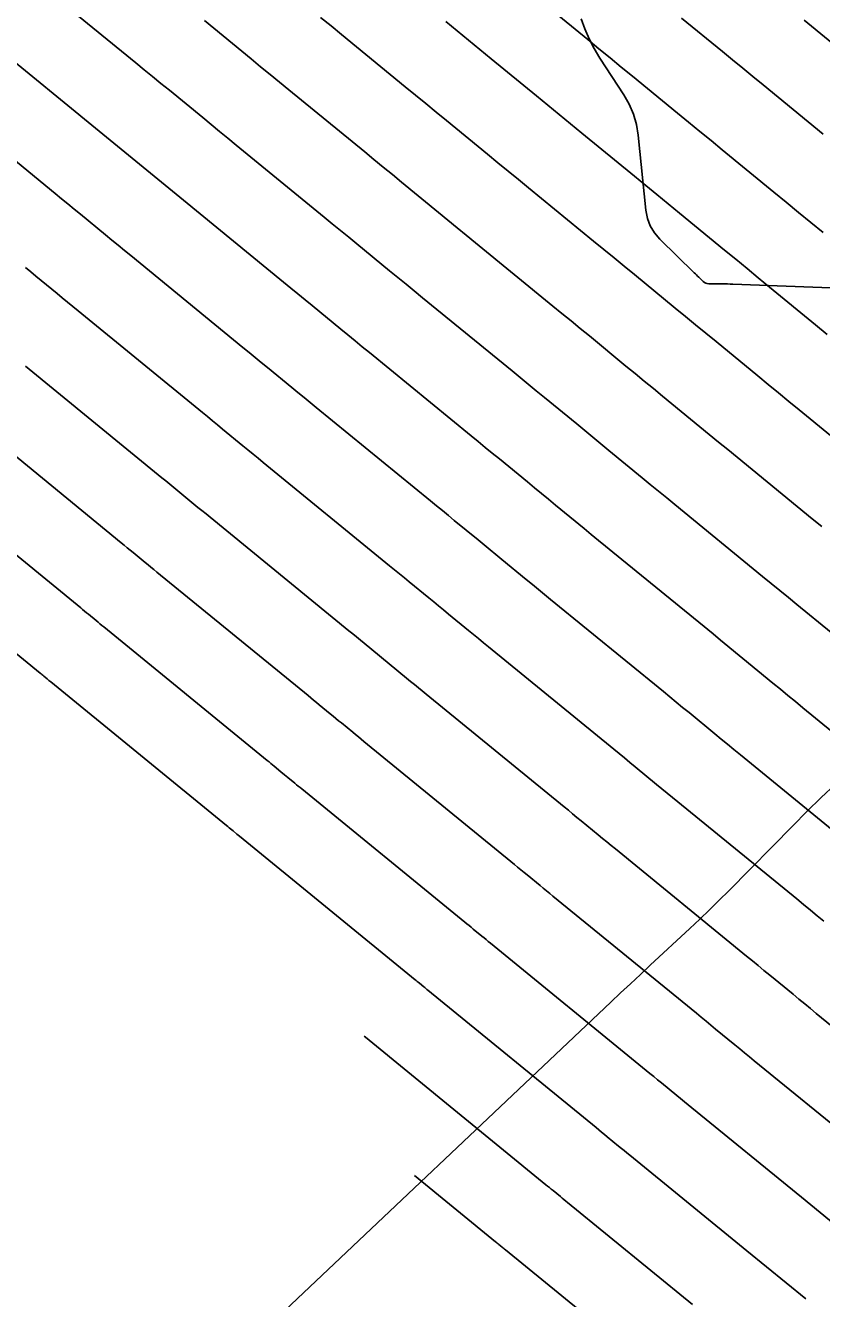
# Model space of a CAD drawing. Extents: x 1005228 to 1008882, y 1883389 to 1885754.
# Drawn here: x 1007796.7 to 1007828.1, y 1884651.8 to 1884701.9 of the extents above; entities that cross this region are included whole.
import ezdxf

# ---------------------------------------------------------------- set-up
doc = ezdxf.new("R2010")
doc.units = 0
for name, color, linetype in [('ATDIMS', 7, 'Continuous'), ('C-ANNO-NOTE', 7, 'Continuous'), ('S_BRIDGE', 7, 'Continuous'), ('TSOBSTACLE', 7, 'Continuous')]:
    doc.layers.add(name, color=color, linetype=linetype)

msp = doc.modelspace()

# ---------------------------------------------------------------- linework, layer by layer
at = {"layer": 'ATDIMS'}
for points in [[(1007813.277, 1884702.104), (1007813.723, 1884701.738), (1007814.169, 1884701.372), (1007814.615, 1884701.006), (1007815.061, 1884700.64), (1007816.844, 1884699.175), (1007817.29, 1884698.808), (1007817.736, 1884698.442), (1007818.183, 1884698.077), (1007818.629, 1884697.711), (1007820.703, 1884696.016), (1007821.147, 1884695.653), (1007821.591, 1884695.289), (1007822.035, 1884694.925), (1007822.478, 1884694.561), (1007824.252, 1884693.103), (1007824.696, 1884692.739), (1007825.139, 1884692.374), (1007825.583, 1884692.01), (1007826.026, 1884691.645), (1007827.84, 1884690.153), (1007828.291, 1884689.783)], [(1007793.567, 1884698.871), (1007797.894, 1884695.329), (1007798.142, 1884695.126), (1007798.39, 1884694.923), (1007798.638, 1884694.719), (1007798.886, 1884694.516), (1007799.878, 1884693.702), (1007800.125, 1884693.498), (1007800.373, 1884693.295), (1007800.621, 1884693.092), (1007800.87, 1884692.888), (1007805.288, 1884689.273), (1007805.529, 1884689.076), (1007805.769, 1884688.878), (1007806.01, 1884688.681), (1007806.25, 1884688.484), (1007807.211, 1884687.694), (1007807.452, 1884687.496), (1007807.692, 1884687.299), (1007807.933, 1884687.102), (1007808.173, 1884686.905), (1007812.671, 1884683.228), (1007812.906, 1884683.036), (1007813.141, 1884682.843), (1007813.376, 1884682.651), (1007813.61, 1884682.458), (1007814.549, 1884681.687), (1007814.783, 1884681.494), (1007815.018, 1884681.302), (1007815.252, 1884681.109), (1007815.487, 1884680.916), (1007816.446, 1884680.127), (1007816.684, 1884679.931), (1007816.923, 1884679.736), (1007817.161, 1884679.54), (1007817.4, 1884679.345), (1007821.843, 1884675.715), (1007822.097, 1884675.508), (1007822.35, 1884675.301), (1007822.603, 1884675.093), (1007822.855, 1884674.886), (1007823.866, 1884674.055), (1007824.119, 1884673.847), (1007824.372, 1884673.64), (1007824.625, 1884673.432), (1007824.878, 1884673.225), (1007829.071, 1884669.798)], [(1007790.499, 1884682.007), (1007797.299, 1884676.442), (1007797.334, 1884676.413), (1007797.369, 1884676.384), (1007797.404, 1884676.356), (1007797.439, 1884676.327), (1007797.578, 1884676.213), (1007797.613, 1884676.184), (1007797.648, 1884676.156), (1007797.682, 1884676.127), (1007797.717, 1884676.099), (1007804.639, 1884670.439), (1007804.691, 1884670.397), (1007804.742, 1884670.355), (1007804.896, 1884670.229), (1007805.052, 1884670.1), (1007805.104, 1884670.057), (1007805.156, 1884670.015), (1007812.067, 1884664.369), (1007812.109, 1884664.334), (1007812.152, 1884664.3), (1007812.194, 1884664.265), (1007812.236, 1884664.23), (1007812.405, 1884664.092), (1007812.447, 1884664.057), (1007812.49, 1884664.022), (1007812.532, 1884663.988), (1007812.574, 1884663.953), (1007819.191, 1884658.546), (1007819.302, 1884658.455), (1007819.413, 1884658.364), (1007819.524, 1884658.273), (1007819.635, 1884658.182), (1007820.078, 1884657.817), (1007820.189, 1884657.726), (1007820.3, 1884657.635), (1007820.411, 1884657.544), (1007820.522, 1884657.454), (1007825.137, 1884653.688), (1007825.91, 1884653.057), (1007826.684, 1884652.427), (1007827.457, 1884651.796)]]:
    msp.add_lwpolyline(points, dxfattribs=at)
at = {"layer": 'C-ANNO-NOTE'}
msp.add_lwpolyline([(1007828.621, 1884672.074), (1007828.057, 1884671.538), (1007827.5, 1884670.995), (1007826.95, 1884670.444), (1007824.422, 1884667.874), (1007824.046, 1884667.496), (1007823.665, 1884667.122), (1007823.281, 1884666.753), (1007822.892, 1884666.388), (1007821.328, 1884664.937), (1007820.938, 1884664.574), (1007820.548, 1884664.21), (1007820.159, 1884663.845), (1007819.771, 1884663.479), (1007805.98, 1884650.439)], dxfattribs=at)
at = {"layer": 'S_BRIDGE'}
msp.add_lwpolyline([(1007831.936, 1884691.479), (1007824.586, 1884691.763), (1007824.478, 1884691.767), (1007824.37, 1884691.77), (1007824.262, 1884691.772), (1007824.154, 1884691.773), (1007823.628, 1884691.778), (1007823.568, 1884691.784), (1007823.513, 1884691.8), (1007823.462, 1884691.827), (1007823.415, 1884691.865), (1007823.236, 1884692.036), (1007823.192, 1884692.079), (1007823.147, 1884692.122), (1007823.103, 1884692.165), (1007823.059, 1884692.208), (1007821.704, 1884693.532), (1007821.49, 1884693.78), (1007821.327, 1884694.053), (1007821.215, 1884694.35), (1007821.155, 1884694.672), (1007820.851, 1884697.633), (1007820.783, 1884698.055), (1007820.667, 1884698.46), (1007820.502, 1884698.848), (1007820.289, 1884699.219), (1007819.342, 1884700.668), (1007819.119, 1884701.036), (1007818.922, 1884701.417), (1007818.751, 1884701.811), (1007818.607, 1884702.217)], dxfattribs=at)
at = {"layer": 'TSOBSTACLE'}
for points in [[(1007797.681, 1884703.253), (1007801.073, 1884700.478), (1007801.402, 1884700.208), (1007801.731, 1884699.939), (1007802.059, 1884699.669), (1007802.388, 1884699.399), (1007803.702, 1884698.32), (1007804.031, 1884698.05), (1007804.36, 1884697.78), (1007804.689, 1884697.511), (1007805.018, 1884697.241), (1007808.483, 1884694.405), (1007808.806, 1884694.141), (1007809.129, 1884693.876), (1007809.452, 1884693.611), (1007809.774, 1884693.346), (1007811.064, 1884692.286), (1007811.387, 1884692.021), (1007811.71, 1884691.756), (1007812.033, 1884691.492), (1007812.356, 1884691.228), (1007815.884, 1884688.343), (1007816.202, 1884688.083), (1007816.521, 1884687.822), (1007816.839, 1884687.561), (1007817.158, 1884687.299), (1007818.43, 1884686.254), (1007818.748, 1884685.992), (1007819.066, 1884685.731), (1007819.384, 1884685.469), (1007819.702, 1884685.208), (1007821.004, 1884684.137), (1007821.327, 1884683.872), (1007821.65, 1884683.607), (1007821.974, 1884683.342), (1007822.297, 1884683.077), (1007825.754, 1884680.254), (1007826.091, 1884679.978), (1007826.429, 1884679.701), (1007826.766, 1884679.425), (1007827.103, 1884679.148), (1007828.45, 1884678.04)], [(1007816.728, 1884703.15), (1007818.863, 1884701.396), (1007819.304, 1884701.033), (1007819.745, 1884700.671), (1007820.187, 1884700.309), (1007820.629, 1884699.948), (1007822.397, 1884698.502), (1007822.839, 1884698.14), (1007823.281, 1884697.778), (1007823.723, 1884697.416), (1007824.164, 1884697.054), (1007826.193, 1884695.386), (1007826.678, 1884694.988), (1007827.164, 1884694.589), (1007827.649, 1884694.19), (1007828.134, 1884693.791)], [(1007828.089, 1884682.212), (1007827.709, 1884682.523), (1007824.746, 1884684.943), (1007824.38, 1884685.243), (1007824.014, 1884685.543), (1007823.648, 1884685.843), (1007823.283, 1884686.143), (1007821.81, 1884687.354), (1007821.451, 1884687.649), (1007821.091, 1884687.945), (1007820.731, 1884688.241), (1007820.371, 1884688.537), (1007818.931, 1884689.72), (1007818.571, 1884690.015), (1007818.211, 1884690.311), (1007817.851, 1884690.606), (1007817.49, 1884690.901), (1007814.447, 1884693.389), (1007814.083, 1884693.687), (1007813.719, 1884693.985), (1007813.355, 1884694.284), (1007812.991, 1884694.582), (1007811.537, 1884695.778), (1007811.173, 1884696.076), (1007810.809, 1884696.375), (1007810.445, 1884696.673), (1007810.081, 1884696.971), (1007807.092, 1884699.418), (1007806.722, 1884699.72), (1007806.353, 1884700.023), (1007805.984, 1884700.326), (1007805.615, 1884700.629), (1007804.139, 1884701.841), (1007803.77, 1884702.144)], [(1007829.664, 1884684.792), (1007827.195, 1884686.81), (1007826.786, 1884687.144), (1007826.378, 1884687.478), (1007825.969, 1884687.813), (1007825.562, 1884688.148), (1007823.918, 1884689.499), (1007823.517, 1884689.83), (1007823.115, 1884690.16), (1007822.713, 1884690.49), (1007822.312, 1884690.82), (1007820.705, 1884692.14), (1007820.303, 1884692.47), (1007819.901, 1884692.8), (1007819.499, 1884693.129), (1007819.096, 1884693.459), (1007816.538, 1884695.55), (1007816.133, 1884695.882), (1007815.728, 1884696.214), (1007815.323, 1884696.546), (1007814.918, 1884696.878), (1007813.299, 1884698.209), (1007812.894, 1884698.541), (1007812.489, 1884698.874), (1007812.084, 1884699.206), (1007811.679, 1884699.537), (1007809.166, 1884701.594), (1007808.756, 1884701.93), (1007808.346, 1884702.265)], [(1007828.134, 1884697.67), (1007825.775, 1884699.608), (1007825.373, 1884699.938), (1007824.971, 1884700.268), (1007824.569, 1884700.597), (1007824.167, 1884700.926), (1007822.558, 1884702.241)], [(1007827.385, 1884702.163), (1007830.075, 1884699.953)], [(1007795.624, 1884701.062), (1007799.484, 1884697.903), (1007799.772, 1884697.667), (1007800.061, 1884697.431), (1007800.349, 1884697.194), (1007800.637, 1884696.958), (1007801.79, 1884696.011), (1007802.078, 1884695.774), (1007802.367, 1884695.538), (1007802.655, 1884695.301), (1007802.944, 1884695.065), (1007806.886, 1884691.839), (1007807.167, 1884691.608), (1007807.449, 1884691.377), (1007807.731, 1884691.146), (1007808.012, 1884690.915), (1007809.138, 1884689.99), (1007809.419, 1884689.759), (1007809.701, 1884689.528), (1007809.983, 1884689.297), (1007810.265, 1884689.066), (1007814.277, 1884685.786), (1007814.554, 1884685.559), (1007814.831, 1884685.332), (1007815.107, 1884685.106), (1007815.384, 1884684.879), (1007816.489, 1884683.97), (1007816.766, 1884683.743), (1007817.042, 1884683.516), (1007817.318, 1884683.289), (1007817.595, 1884683.062), (1007818.725, 1884682.132), (1007819.006, 1884681.902), (1007819.287, 1884681.671), (1007819.568, 1884681.441), (1007819.849, 1884681.211), (1007823.799, 1884677.984), (1007824.094, 1884677.743), (1007824.389, 1884677.501), (1007824.684, 1884677.259), (1007824.979, 1884677.017), (1007826.158, 1884676.047), (1007826.453, 1884675.805), (1007826.748, 1884675.563), (1007827.043, 1884675.321), (1007827.339, 1884675.08), (1007831.048, 1884672.049)], [(1007828.169, 1884666.667), (1007827.901, 1884666.888), (1007827.633, 1884667.108), (1007827.364, 1884667.328), (1007827.095, 1884667.548), (1007822.417, 1884671.371), (1007822.206, 1884671.543), (1007821.995, 1884671.716), (1007821.784, 1884671.889), (1007821.574, 1884672.062), (1007820.731, 1884672.755), (1007820.521, 1884672.928), (1007820.31, 1884673.101), (1007820.099, 1884673.273), (1007819.888, 1884673.446), (1007814.951, 1884677.479), (1007814.755, 1884677.64), (1007814.559, 1884677.8), (1007814.363, 1884677.961), (1007814.167, 1884678.122), (1007813.379, 1884678.77), (1007813.186, 1884678.929), (1007812.993, 1884679.087), (1007812.801, 1884679.245), (1007812.608, 1884679.404), (1007811.837, 1884680.037), (1007811.644, 1884680.196), (1007811.451, 1884680.354), (1007811.258, 1884680.512), (1007811.065, 1884680.67), (1007806.082, 1884684.744), (1007805.883, 1884684.907), (1007805.683, 1884685.07), (1007805.484, 1884685.234), (1007805.284, 1884685.398), (1007804.488, 1884686.052), (1007804.288, 1884686.216), (1007804.089, 1884686.38), (1007803.89, 1884686.543), (1007803.69, 1884686.706), (1007798.796, 1884690.712), (1007798.588, 1884690.882), (1007798.38, 1884691.052), (1007798.173, 1884691.223), (1007797.965, 1884691.393), (1007797.135, 1884692.074), (1007796.928, 1884692.245), (1007796.72, 1884692.415)], [(1007796.721, 1884688.536), (1007802.092, 1884684.14), (1007802.251, 1884684.011), (1007802.409, 1884683.881), (1007802.567, 1884683.751), (1007802.725, 1884683.621), (1007803.358, 1884683.101), (1007803.516, 1884682.971), (1007803.674, 1884682.842), (1007803.833, 1884682.712), (1007803.991, 1884682.582), (1007809.458, 1884678.113), (1007809.61, 1884677.989), (1007809.761, 1884677.865), (1007809.912, 1884677.741), (1007810.063, 1884677.617), (1007810.667, 1884677.121), (1007810.818, 1884676.997), (1007810.969, 1884676.872), (1007811.12, 1884676.748), (1007811.271, 1884676.624), (1007811.889, 1884676.116), (1007812.042, 1884675.99), (1007812.195, 1884675.864), (1007812.349, 1884675.739), (1007812.503, 1884675.613), (1007817.933, 1884671.177), (1007818.102, 1884671.039), (1007818.27, 1884670.9), (1007818.439, 1884670.762), (1007818.608, 1884670.624), (1007819.282, 1884670.069), (1007819.45, 1884669.931), (1007819.619, 1884669.793), (1007819.787, 1884669.654), (1007819.956, 1884669.516), (1007825.119, 1884665.297), (1007825.348, 1884665.11), (1007825.578, 1884664.922), (1007825.807, 1884664.734), (1007826.036, 1884664.546), (1007826.951, 1884663.793), (1007827.18, 1884663.605), (1007827.409, 1884663.417), (1007827.639, 1884663.23), (1007827.868, 1884663.042), (1007831.565, 1884660.026)], [(1007829.423, 1884657.913), (1007825.42, 1884661.179), (1007825.23, 1884661.335), (1007825.04, 1884661.49), (1007824.85, 1884661.646), (1007824.66, 1884661.801), (1007823.902, 1884662.425), (1007823.712, 1884662.58), (1007823.523, 1884662.736), (1007823.333, 1884662.891), (1007823.143, 1884663.047), (1007817.496, 1884667.662), (1007817.369, 1884667.765), (1007817.242, 1884667.869), (1007817.116, 1884667.973), (1007816.989, 1884668.077), (1007816.484, 1884668.493), (1007816.357, 1884668.596), (1007816.231, 1884668.7), (1007816.104, 1884668.804), (1007815.978, 1884668.907), (1007810.054, 1884673.747), (1007809.943, 1884673.838), (1007809.832, 1884673.929), (1007809.721, 1884674.02), (1007809.61, 1884674.111), (1007809.163, 1884674.478), (1007809.054, 1884674.568), (1007808.945, 1884674.658), (1007808.835, 1884674.748), (1007808.726, 1884674.837), (1007808.289, 1884675.196), (1007808.18, 1884675.286), (1007808.071, 1884675.376), (1007807.961, 1884675.465), (1007807.852, 1884675.555), (1007801.9, 1884680.421), (1007801.782, 1884680.517), (1007801.665, 1884680.613), (1007801.548, 1884680.709), (1007801.431, 1884680.805), (1007800.963, 1884681.19), (1007800.846, 1884681.286), (1007800.729, 1884681.382), (1007800.612, 1884681.478), (1007800.495, 1884681.574), (1007794.647, 1884686.359)], [(1007828.754, 1884654.598), (1007828.017, 1884655.199), (1007827.28, 1884655.801), (1007822.971, 1884659.317), (1007822.82, 1884659.44), (1007822.67, 1884659.563), (1007822.519, 1884659.686), (1007822.369, 1884659.809), (1007821.768, 1884660.303), (1007821.618, 1884660.427), (1007821.468, 1884660.55), (1007821.317, 1884660.673), (1007821.167, 1884660.796), (1007815.035, 1884665.807), (1007814.95, 1884665.877), (1007814.866, 1884665.946), (1007814.782, 1884666.015), (1007814.697, 1884666.084), (1007814.36, 1884666.362), (1007814.276, 1884666.431), (1007814.191, 1884666.5), (1007814.107, 1884666.569), (1007814.022, 1884666.638), (1007807.605, 1884671.881), (1007807.537, 1884671.937), (1007807.468, 1884671.993), (1007807.399, 1884672.049), (1007807.331, 1884672.106), (1007807.055, 1884672.332), (1007806.92, 1884672.443), (1007806.785, 1884672.554), (1007806.516, 1884672.776), (1007806.448, 1884672.831), (1007806.381, 1884672.887), (1007806.313, 1884672.942), (1007806.246, 1884672.997), (1007799.808, 1884678.26), (1007799.732, 1884678.322), (1007799.656, 1884678.384), (1007799.58, 1884678.447), (1007799.505, 1884678.509), (1007799.201, 1884678.759), (1007799.125, 1884678.821), (1007799.049, 1884678.883), (1007798.973, 1884678.946), (1007798.897, 1884679.008), (1007792.573, 1884684.183)], [(1007810.056, 1884662.145), (1007810.113, 1884662.099), (1007817.215, 1884656.295), (1007817.286, 1884656.237), (1007817.358, 1884656.178), (1007817.429, 1884656.119), (1007817.501, 1884656.061), (1007817.787, 1884655.825), (1007817.859, 1884655.767), (1007817.93, 1884655.708), (1007818.002, 1884655.649), (1007818.074, 1884655.591), (1007822.994, 1884651.576)], [(1007812.037, 1884656.661), (1007815.238, 1884654.045), (1007815.271, 1884654.019), (1007815.303, 1884653.992), (1007815.335, 1884653.966), (1007815.367, 1884653.939), (1007815.496, 1884653.833), (1007815.528, 1884653.807), (1007815.56, 1884653.781), (1007815.593, 1884653.754), (1007815.625, 1884653.728), (1007820.851, 1884649.463)]]:
    msp.add_lwpolyline(points, dxfattribs=at)

doc.saveas('drawing.dxf')
